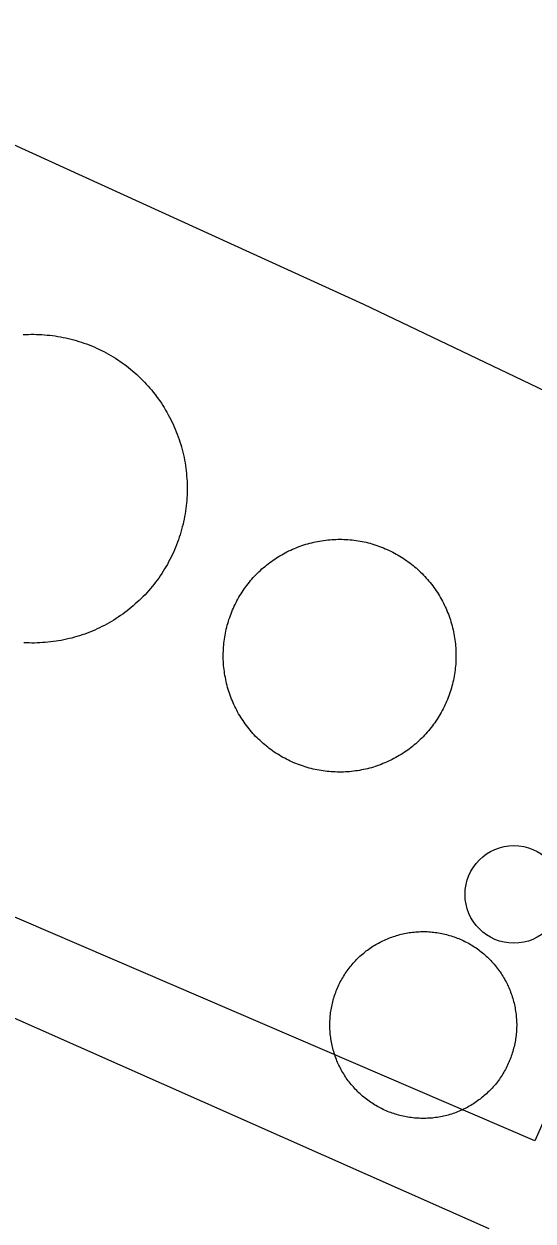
# Model space of a CAD drawing. Extents: x 3683613 to 3738215, y 469626 to 495384.
# Drawn here: x 3700416.6 to 3700472.5, y 478455.4 to 478586.9 of the extents above; entities that cross this region are included whole.
import ezdxf

# ---------------------------------------------------------------- set-up
doc = ezdxf.new("R2010")
doc.units = 0
for name, color, linetype in [('V-DOMW-TANK', 7, 'Continuous'), ('V-ROAD-CNTR', 7, 'Continuous'), ('V-UTIL-LINE', 7, 'Continuous')]:
    doc.layers.add(name, color=color, linetype=linetype)

msp = doc.modelspace()

# ---------------------------------------------------------------- linework, layer by layer
at = {"layer": 'V-DOMW-TANK'}
for points in [[(3700416.49, 478552.79), (3700416.78, 478552.81), (3700417.08, 478552.82), (3700417.37, 478552.83), (3700417.67, 478552.83), (3700417.96, 478552.82), (3700418.26, 478552.81), (3700418.56, 478552.8), (3700418.85, 478552.78), (3700419.15, 478552.75), (3700419.44, 478552.72), (3700419.73, 478552.69), (3700420.03, 478552.65)], [(3700420.03, 478552.65), (3700420.32, 478552.6), (3700420.61, 478552.55), (3700420.9, 478552.49), (3700421.19, 478552.43), (3700421.48, 478552.37), (3700421.77, 478552.3), (3700422.05, 478552.22), (3700422.34, 478552.14), (3700422.62, 478552.05), (3700422.91, 478551.97), (3700423.18, 478551.87), (3700423.46, 478551.77), (3700423.74, 478551.66), (3700424.01, 478551.55), (3700424.29, 478551.44), (3700424.56, 478551.32), (3700424.82, 478551.19), (3700425.09, 478551.06), (3700425.35, 478550.93), (3700425.62, 478550.79), (3700425.88, 478550.65), (3700426.13, 478550.5), (3700426.39, 478550.35), (3700426.64, 478550.19), (3700426.89, 478550.03), (3700427.13, 478549.87), (3700427.37, 478549.7), (3700427.61, 478549.53), (3700427.85, 478549.35), (3700428.08, 478549.17), (3700428.31, 478548.98), (3700428.54, 478548.79), (3700428.77, 478548.6), (3700428.99, 478548.4), (3700429.2, 478548.2), (3700429.42, 478547.99), (3700429.62, 478547.79), (3700429.83, 478547.58), (3700430.03, 478547.36), (3700430.23, 478547.14), (3700430.43, 478546.91), (3700430.62, 478546.69), (3700430.8, 478546.46), (3700430.99, 478546.23), (3700431.16, 478545.99), (3700431.34, 478545.75), (3700431.51, 478545.51), (3700431.68, 478545.27), (3700431.84, 478545.02), (3700431.99, 478544.77), (3700432.15, 478544.51), (3700432.3, 478544.26), (3700432.44, 478544), (3700432.58, 478543.74), (3700432.71, 478543.48), (3700432.85, 478543.21), (3700432.97, 478542.94), (3700433.09, 478542.67), (3700433.21, 478542.4), (3700433.32, 478542.13), (3700433.43, 478541.85), (3700433.53, 478541.57), (3700433.63, 478541.29), (3700433.72, 478541.01), (3700433.81, 478540.73), (3700433.89, 478540.45), (3700433.96, 478540.16), (3700434.04, 478539.87), (3700434.1, 478539.58), (3700434.17, 478539.29), (3700434.22, 478539), (3700434.28, 478538.71), (3700434.32, 478538.42), (3700434.36, 478538.13), (3700434.4, 478537.83), (3700434.43, 478537.54), (3700434.46, 478537.24), (3700434.48, 478536.95), (3700434.5, 478536.65), (3700434.51, 478536.36), (3700434.51, 478536.06), (3700434.51, 478535.77), (3700434.51, 478535.47), (3700434.5, 478535.17), (3700434.48, 478534.88), (3700434.47, 478534.59), (3700434.44, 478534.29), (3700434.41, 478533.99), (3700434.37, 478533.7), (3700434.33, 478533.41), (3700434.29, 478533.12), (3700434.23, 478532.82), (3700434.18, 478532.53), (3700434.12, 478532.24), (3700434.06, 478531.96), (3700433.98, 478531.67), (3700433.91, 478531.38), (3700433.83, 478531.1), (3700433.74, 478530.81), (3700433.65, 478530.53)], [(3700433.65, 478530.53), (3700433.56, 478530.25), (3700433.46, 478529.98), (3700433.35, 478529.7), (3700433.24, 478529.42), (3700433.12, 478529.15), (3700433, 478528.88), (3700432.88, 478528.61), (3700432.75, 478528.35), (3700432.62, 478528.08), (3700432.48, 478527.82), (3700432.34, 478527.56), (3700432.19, 478527.3), (3700432.04, 478527.05), (3700431.88, 478526.8), (3700431.72, 478526.55), (3700431.56, 478526.3), (3700431.39, 478526.06), (3700431.21, 478525.82), (3700431.04, 478525.59), (3700430.85, 478525.35), (3700430.67, 478525.12), (3700430.48, 478524.89), (3700430.28, 478524.67), (3700430.09, 478524.45), (3700429.89, 478524.23), (3700429.68, 478524.02), (3700429.47, 478523.81), (3700429.26, 478523.6), (3700429.04, 478523.4), (3700428.82, 478523.21), (3700428.6, 478523.01), (3700428.38, 478522.82), (3700428.15, 478522.63), (3700427.91, 478522.45), (3700427.68, 478522.27), (3700427.44, 478522.1), (3700427.2, 478521.93), (3700426.95, 478521.76), (3700426.7, 478521.6), (3700426.45, 478521.44), (3700426.2, 478521.29), (3700425.94, 478521.14), (3700425.69, 478520.99), (3700425.42, 478520.85), (3700425.16, 478520.72), (3700424.9, 478520.59), (3700424.63, 478520.46), (3700424.36, 478520.34), (3700424.09, 478520.23), (3700423.81, 478520.12), (3700423.54, 478520.01), (3700423.26, 478519.91), (3700422.98, 478519.81), (3700422.7, 478519.72), (3700422.41, 478519.63), (3700422.13, 478519.55), (3700421.84, 478519.47), (3700421.56, 478519.4), (3700421.27, 478519.33), (3700420.98, 478519.27), (3700420.69, 478519.21), (3700420.4, 478519.16), (3700420.11, 478519.11), (3700419.81, 478519.07), (3700419.52, 478519.04), (3700419.23, 478519), (3700418.93, 478518.98), (3700418.64, 478518.96), (3700418.34, 478518.94), (3700418.04, 478518.93), (3700417.75, 478518.92), (3700417.45, 478518.92), (3700417.16, 478518.93), (3700416.86, 478518.94), (3700416.57, 478518.95)], [(3700442.09, 478526.43), (3700442.25, 478526.59), (3700442.4, 478526.75), (3700442.57, 478526.9), (3700442.73, 478527.05), (3700442.9, 478527.2), (3700443.07, 478527.34), (3700443.24, 478527.48), (3700443.42, 478527.62), (3700443.59, 478527.76), (3700443.77, 478527.89), (3700443.96, 478528.02), (3700444.14, 478528.14), (3700444.33, 478528.27), (3700444.51, 478528.39), (3700444.7, 478528.5), (3700444.9, 478528.61), (3700445.09, 478528.72), (3700445.29, 478528.83), (3700445.48, 478528.93), (3700445.69, 478529.03), (3700445.89, 478529.13), (3700446.09, 478529.22), (3700446.29, 478529.31), (3700446.5, 478529.39), (3700446.71, 478529.47), (3700446.92, 478529.55), (3700447.13, 478529.62), (3700447.34, 478529.7), (3700447.55, 478529.76), (3700447.77, 478529.83), (3700447.98, 478529.89), (3700448.2, 478529.94), (3700448.42, 478529.99), (3700448.63, 478530.04), (3700448.85, 478530.08), (3700449.07, 478530.12), (3700449.29, 478530.16), (3700449.51, 478530.19), (3700449.73, 478530.22), (3700449.96, 478530.25), (3700450.18, 478530.27), (3700450.4, 478530.28), (3700450.62, 478530.3), (3700450.84, 478530.3), (3700451.07, 478530.31), (3700451.29, 478530.31), (3700451.51, 478530.31), (3700451.74, 478530.3), (3700451.96, 478530.29), (3700452.18, 478530.28), (3700452.41, 478530.26), (3700452.63, 478530.24), (3700452.85, 478530.21), (3700453.07, 478530.18), (3700453.29, 478530.15), (3700453.51, 478530.11), (3700453.73, 478530.07), (3700453.95, 478530.03), (3700454.17, 478529.98), (3700454.38, 478529.92)], [(3700454.38, 478529.92), (3700454.6, 478529.87), (3700454.81, 478529.81), (3700455.03, 478529.74), (3700455.24, 478529.68), (3700455.45, 478529.6), (3700455.66, 478529.53), (3700455.87, 478529.45), (3700456.08, 478529.37), (3700456.28, 478529.28), (3700456.49, 478529.19), (3700456.69, 478529.1), (3700456.89, 478529), (3700457.09, 478528.9), (3700457.29, 478528.8), (3700457.49, 478528.69), (3700457.68, 478528.58), (3700457.87, 478528.47), (3700458.06, 478528.35), (3700458.25, 478528.23), (3700458.43, 478528.11), (3700458.62, 478527.98), (3700458.8, 478527.85), (3700458.98, 478527.72), (3700459.16, 478527.58), (3700459.33, 478527.44), (3700459.5, 478527.3), (3700459.67, 478527.16), (3700459.84, 478527.01), (3700460, 478526.86), (3700460.16, 478526.7), (3700460.32, 478526.54), (3700460.48, 478526.39), (3700460.63, 478526.22), (3700460.78, 478526.06), (3700460.93, 478525.89), (3700461.07, 478525.72), (3700461.21, 478525.55), (3700461.35, 478525.37), (3700461.49, 478525.2), (3700461.62, 478525.02), (3700461.75, 478524.84), (3700461.88, 478524.65), (3700462, 478524.46), (3700462.12, 478524.28), (3700462.23, 478524.09), (3700462.35, 478523.89), (3700462.46, 478523.7), (3700462.56, 478523.5), (3700462.66, 478523.3), (3700462.76, 478523.1), (3700462.86, 478522.9), (3700462.95, 478522.7), (3700463.04, 478522.5), (3700463.12, 478522.29), (3700463.21, 478522.08), (3700463.28, 478521.87), (3700463.36, 478521.66), (3700463.43, 478521.45), (3700463.49, 478521.24), (3700463.56, 478521.02), (3700463.62, 478520.81), (3700463.67, 478520.59), (3700463.72, 478520.37), (3700463.77, 478520.16), (3700463.81, 478519.94), (3700463.85, 478519.72), (3700463.89, 478519.5), (3700463.92, 478519.28), (3700463.95, 478519.05), (3700463.98, 478518.83), (3700464, 478518.61), (3700464.02, 478518.39), (3700464.02, 478518.17), (3700464.04, 478517.94), (3700464.04, 478517.72), (3700464.04, 478517.5), (3700464.04, 478517.27), (3700464.03, 478517.05), (3700464.02, 478516.83), (3700464.01, 478516.61), (3700463.99, 478516.38), (3700463.97, 478516.16), (3700463.94, 478515.94), (3700463.91, 478515.72), (3700463.88, 478515.5), (3700463.84, 478515.28), (3700463.8, 478515.06), (3700463.76, 478514.84), (3700463.71, 478514.62), (3700463.66, 478514.41), (3700463.6, 478514.19), (3700463.54, 478513.98), (3700463.47, 478513.76), (3700463.41, 478513.55), (3700463.34, 478513.34), (3700463.26, 478513.13), (3700463.18, 478512.92), (3700463.1, 478512.71), (3700463.02, 478512.5), (3700462.93, 478512.3)], [(3700444.09, 478506.95), (3700443.9, 478507.08), (3700443.72, 478507.21), (3700443.54, 478507.34), (3700443.37, 478507.48), (3700443.19, 478507.61), (3700443.02, 478507.76), (3700442.85, 478507.9), (3700442.68, 478508.05), (3700442.52, 478508.2), (3700442.36, 478508.36), (3700442.2, 478508.51), (3700442.04, 478508.67), (3700441.89, 478508.83), (3700441.74, 478509), (3700441.59, 478509.16), (3700441.45, 478509.34), (3700441.31, 478509.51), (3700441.17, 478509.68), (3700441.03, 478509.86), (3700440.9, 478510.04), (3700440.77, 478510.22), (3700440.65, 478510.41), (3700440.52, 478510.59), (3700440.4, 478510.78), (3700440.29, 478510.97), (3700440.17, 478511.16), (3700440.06, 478511.36), (3700439.96, 478511.56), (3700439.86, 478511.75), (3700439.76, 478511.95), (3700439.66, 478512.16), (3700439.57, 478512.36), (3700439.48, 478512.56), (3700439.39, 478512.77), (3700439.32, 478512.98), (3700439.24, 478513.19), (3700439.16, 478513.4), (3700439.09, 478513.61), (3700439.03, 478513.82), (3700438.96, 478514.04), (3700438.9, 478514.25), (3700438.85, 478514.47), (3700438.8, 478514.68), (3700438.75, 478514.9), (3700438.71, 478515.12), (3700438.67, 478515.34), (3700438.63, 478515.56), (3700438.6, 478515.78), (3700438.57, 478516), (3700438.54, 478516.23), (3700438.52, 478516.45), (3700438.51, 478516.67), (3700438.49, 478516.89), (3700438.48, 478517.11), (3700438.48, 478517.34), (3700438.48, 478517.56), (3700438.48, 478517.78), (3700438.49, 478518.01), (3700438.5, 478518.23), (3700438.51, 478518.45), (3700438.53, 478518.67), (3700438.55, 478518.9), (3700438.58, 478519.12), (3700438.6, 478519.34), (3700438.64, 478519.56), (3700438.68, 478519.78), (3700438.72, 478520), (3700438.76, 478520.22), (3700438.81, 478520.44), (3700438.87, 478520.65), (3700438.92, 478520.87), (3700438.98, 478521.08), (3700439.05, 478521.3), (3700439.11, 478521.51), (3700439.19, 478521.72), (3700439.26, 478521.93), (3700439.34, 478522.14), (3700439.42, 478522.34), (3700439.51, 478522.55), (3700439.59, 478522.76), (3700439.69, 478522.96), (3700439.79, 478523.16), (3700439.89, 478523.36), (3700439.99, 478523.56), (3700440.1, 478523.75), (3700440.21, 478523.95), (3700440.32, 478524.14), (3700440.44, 478524.33), (3700440.56, 478524.52), (3700440.68, 478524.7), (3700440.81, 478524.89), (3700440.94, 478525.07), (3700441.07, 478525.25), (3700441.21, 478525.42), (3700441.35, 478525.6), (3700441.49, 478525.77), (3700441.63, 478525.94), (3700441.78, 478526.11), (3700441.93, 478526.27), (3700442.09, 478526.43)], [(3700462.93, 478512.3), (3700462.83, 478512.1), (3700462.73, 478511.9), (3700462.63, 478511.7), (3700462.53, 478511.5), (3700462.43, 478511.3), (3700462.31, 478511.11), (3700462.2, 478510.92), (3700462.08, 478510.73), (3700461.96, 478510.54), (3700461.84, 478510.35), (3700461.71, 478510.17), (3700461.58, 478509.99), (3700461.45, 478509.81), (3700461.31, 478509.63), (3700461.17, 478509.46), (3700461.03, 478509.29), (3700460.89, 478509.12), (3700460.74, 478508.95), (3700460.59, 478508.79), (3700460.43, 478508.63), (3700460.28, 478508.47), (3700460.12, 478508.31), (3700459.96, 478508.16), (3700459.79, 478508.01), (3700459.62, 478507.86), (3700459.45, 478507.72), (3700459.28, 478507.57), (3700459.11, 478507.44), (3700458.93, 478507.3), (3700458.75, 478507.17), (3700458.57, 478507.04), (3700458.38, 478506.92), (3700458.2, 478506.79), (3700458.01, 478506.67), (3700457.82, 478506.56), (3700457.62, 478506.44), (3700457.43, 478506.33), (3700457.23, 478506.23), (3700457.04, 478506.12), (3700456.83, 478506.03), (3700456.63, 478505.93), (3700456.43, 478505.84), (3700456.23, 478505.75), (3700456.02, 478505.67), (3700455.81, 478505.58), (3700455.6, 478505.51), (3700455.39, 478505.43), (3700455.18, 478505.36), (3700454.97, 478505.29), (3700454.75, 478505.23), (3700454.54, 478505.17), (3700454.32, 478505.12), (3700454.1, 478505.07), (3700453.89, 478505.02), (3700453.67, 478504.98), (3700453.45, 478504.93), (3700453.23, 478504.9), (3700453.01, 478504.87), (3700452.79, 478504.84), (3700452.56, 478504.81), (3700452.34, 478504.79), (3700452.12, 478504.78), (3700451.9, 478504.76), (3700451.68, 478504.75), (3700451.45, 478504.75), (3700451.23, 478504.75), (3700451.01, 478504.75), (3700450.78, 478504.76), (3700450.56, 478504.77), (3700450.34, 478504.78), (3700450.12, 478504.8), (3700449.89, 478504.82), (3700449.67, 478504.85), (3700449.45, 478504.88), (3700449.23, 478504.91), (3700449.01, 478504.95), (3700448.79, 478504.99), (3700448.57, 478505.03), (3700448.35, 478505.08), (3700448.14, 478505.13), (3700447.92, 478505.19), (3700447.71, 478505.25), (3700447.49, 478505.31), (3700447.28, 478505.38), (3700447.07, 478505.45), (3700446.86, 478505.53), (3700446.65, 478505.61), (3700446.44, 478505.69), (3700446.24, 478505.77), (3700446.03, 478505.86), (3700445.83, 478505.96), (3700445.63, 478506.05), (3700445.43, 478506.16), (3700445.23, 478506.26), (3700445.04, 478506.36), (3700444.84, 478506.47), (3700444.65, 478506.59), (3700444.46, 478506.71), (3700444.27, 478506.83), (3700444.09, 478506.95)], [(3700453.5, 478484.52), (3700453.64, 478484.64), (3700453.77, 478484.76), (3700453.91, 478484.87), (3700454.05, 478484.98), (3700454.19, 478485.1), (3700454.33, 478485.2), (3700454.48, 478485.31), (3700454.62, 478485.41), (3700454.77, 478485.51), (3700454.92, 478485.61), (3700455.07, 478485.7), (3700455.23, 478485.8), (3700455.38, 478485.89), (3700455.54, 478485.97), (3700455.7, 478486.06), (3700455.86, 478486.14), (3700456.02, 478486.22), (3700456.18, 478486.29), (3700456.34, 478486.37), (3700456.51, 478486.44), (3700456.67, 478486.5), (3700456.84, 478486.57), (3700457.01, 478486.63), (3700457.18, 478486.69), (3700457.35, 478486.74), (3700457.52, 478486.8), (3700457.69, 478486.85), (3700457.87, 478486.89), (3700458.04, 478486.94), (3700458.21, 478486.98), (3700458.39, 478487.01), (3700458.56, 478487.05), (3700458.74, 478487.08), (3700458.92, 478487.11), (3700459.09, 478487.13), (3700459.27, 478487.16), (3700459.45, 478487.17), (3700459.63, 478487.19), (3700459.81, 478487.2), (3700459.98, 478487.21), (3700460.16, 478487.22), (3700460.34, 478487.22), (3700460.52, 478487.22), (3700460.7, 478487.22), (3700460.88, 478487.22), (3700461.06, 478487.21), (3700461.24, 478487.19), (3700461.42, 478487.18), (3700461.59, 478487.16), (3700461.77, 478487.14), (3700461.95, 478487.11), (3700462.12, 478487.09), (3700462.3, 478487.05), (3700462.48, 478487.02), (3700462.65, 478486.98), (3700462.83, 478486.94), (3700463, 478486.9), (3700463.17, 478486.85), (3700463.35, 478486.8), (3700463.52, 478486.75)], [(3700463.52, 478486.75), (3700463.69, 478486.7), (3700463.86, 478486.64), (3700464.02, 478486.58), (3700464.19, 478486.52), (3700464.36, 478486.45), (3700464.52, 478486.38), (3700464.69, 478486.31), (3700464.85, 478486.23), (3700465.01, 478486.15), (3700465.17, 478486.07), (3700465.33, 478485.99), (3700465.48, 478485.9), (3700465.64, 478485.81), (3700465.79, 478485.72), (3700465.95, 478485.62), (3700466.1, 478485.53), (3700466.25, 478485.43), (3700466.39, 478485.33), (3700466.54, 478485.22), (3700466.68, 478485.11), (3700466.82, 478485), (3700466.96, 478484.89), (3700467.1, 478484.77), (3700467.23, 478484.66), (3700467.37, 478484.54), (3700467.5, 478484.42), (3700467.63, 478484.29), (3700467.75, 478484.17), (3700467.88, 478484.04), (3700468, 478483.91), (3700468.12, 478483.77), (3700468.24, 478483.64), (3700468.35, 478483.5), (3700468.47, 478483.36), (3700468.58, 478483.22), (3700468.68, 478483.08), (3700468.79, 478482.93), (3700468.89, 478482.79), (3700468.99, 478482.64), (3700469.09, 478482.49), (3700469.18, 478482.34), (3700469.28, 478482.18), (3700469.37, 478482.03), (3700469.46, 478481.87), (3700469.54, 478481.71), (3700469.62, 478481.55), (3700469.7, 478481.4), (3700469.78, 478481.23), (3700469.85, 478481.07), (3700469.92, 478480.9), (3700469.99, 478480.74), (3700470.05, 478480.57), (3700470.11, 478480.4), (3700470.17, 478480.23), (3700470.23, 478480.06), (3700470.28, 478479.89), (3700470.33, 478479.72), (3700470.38, 478479.55), (3700470.42, 478479.37), (3700470.46, 478479.2), (3700470.5, 478479.02), (3700470.53, 478478.85), (3700470.56, 478478.67), (3700470.59, 478478.49), (3700470.62, 478478.32), (3700470.64, 478478.14), (3700470.66, 478477.96), (3700470.67, 478477.78), (3700470.69, 478477.61), (3700470.7, 478477.43), (3700470.7, 478477.25), (3700470.71, 478477.07), (3700470.71, 478476.89), (3700470.7, 478476.71), (3700470.7, 478476.53), (3700470.69, 478476.35), (3700470.68, 478476.17), (3700470.66, 478476), (3700470.64, 478475.82), (3700470.62, 478475.64), (3700470.6, 478475.46), (3700470.57, 478475.29), (3700470.54, 478475.11), (3700470.5, 478474.93), (3700470.47, 478474.76), (3700470.43, 478474.58), (3700470.38, 478474.41), (3700470.34, 478474.24), (3700470.29, 478474.07), (3700470.23, 478473.89), (3700470.18, 478473.72), (3700470.12, 478473.55), (3700470.06, 478473.39), (3700470, 478473.22), (3700469.93, 478473.05), (3700469.86, 478472.89), (3700469.79, 478472.73), (3700469.71, 478472.56), (3700469.63, 478472.4), (3700469.55, 478472.24)], [(3700454.21, 478468.82), (3700454.07, 478468.93), (3700453.93, 478469.04), (3700453.79, 478469.15), (3700453.66, 478469.27), (3700453.52, 478469.39), (3700453.39, 478469.51), (3700453.27, 478469.64), (3700453.14, 478469.76), (3700453.02, 478469.89), (3700452.89, 478470.02), (3700452.77, 478470.16), (3700452.66, 478470.29), (3700452.54, 478470.43), (3700452.43, 478470.57), (3700452.32, 478470.71), (3700452.21, 478470.85), (3700452.1, 478470.99), (3700452, 478471.14), (3700451.9, 478471.29), (3700451.8, 478471.44), (3700451.71, 478471.59), (3700451.61, 478471.74), (3700451.52, 478471.9), (3700451.44, 478472.06), (3700451.35, 478472.21), (3700451.27, 478472.37), (3700451.19, 478472.54), (3700451.12, 478472.7), (3700451.04, 478472.86), (3700450.97, 478473.02), (3700450.91, 478473.19), (3700450.84, 478473.36), (3700450.78, 478473.53), (3700450.72, 478473.7), (3700450.67, 478473.87), (3700450.61, 478474.04), (3700450.56, 478474.21), (3700450.52, 478474.38), (3700450.47, 478474.56), (3700450.43, 478474.73), (3700450.4, 478474.91), (3700450.36, 478475.08), (3700450.33, 478475.26), (3700450.3, 478475.43), (3700450.28, 478475.61), (3700450.25, 478475.79), (3700450.24, 478475.97), (3700450.22, 478476.15), (3700450.21, 478476.32), (3700450.2, 478476.5), (3700450.19, 478476.68), (3700450.19, 478476.86), (3700450.19, 478477.04), (3700450.19, 478477.22), (3700450.2, 478477.4), (3700450.21, 478477.58), (3700450.22, 478477.76), (3700450.23, 478477.93), (3700450.25, 478478.11), (3700450.27, 478478.29), (3700450.3, 478478.47), (3700450.33, 478478.64), (3700450.36, 478478.82), (3700450.39, 478479), (3700450.43, 478479.17), (3700450.47, 478479.34), (3700450.51, 478479.52), (3700450.56, 478479.69), (3700450.6, 478479.86), (3700450.66, 478480.04), (3700450.71, 478480.21), (3700450.77, 478480.38), (3700450.83, 478480.54), (3700450.9, 478480.71), (3700450.96, 478480.88), (3700451.03, 478481.04), (3700451.1, 478481.21), (3700451.18, 478481.37), (3700451.26, 478481.53), (3700451.34, 478481.69), (3700451.42, 478481.85), (3700451.51, 478482), (3700451.6, 478482.16), (3700451.69, 478482.31), (3700451.79, 478482.46), (3700451.88, 478482.61), (3700451.98, 478482.76), (3700452.08, 478482.91), (3700452.19, 478483.06), (3700452.3, 478483.2), (3700452.41, 478483.34), (3700452.52, 478483.48), (3700452.63, 478483.62), (3700452.75, 478483.75), (3700452.88, 478483.89), (3700452.99, 478484.02), (3700453.12, 478484.15), (3700453.24, 478484.27), (3700453.37, 478484.4), (3700453.5, 478484.52)], [(3700469.55, 478472.24), (3700469.47, 478472.08), (3700469.38, 478471.92), (3700469.29, 478471.77), (3700469.2, 478471.61), (3700469.11, 478471.46), (3700469.01, 478471.31), (3700468.91, 478471.17), (3700468.81, 478471.02), (3700468.7, 478470.87), (3700468.59, 478470.73), (3700468.48, 478470.59), (3700468.37, 478470.45), (3700468.26, 478470.31), (3700468.14, 478470.18), (3700468.02, 478470.04), (3700467.9, 478469.91), (3700467.77, 478469.79), (3700467.65, 478469.66), (3700467.52, 478469.54), (3700467.39, 478469.41), (3700467.25, 478469.29), (3700467.12, 478469.17), (3700466.98, 478469.06), (3700466.84, 478468.95), (3700466.7, 478468.83), (3700466.56, 478468.73), (3700466.42, 478468.62), (3700466.27, 478468.52), (3700466.12, 478468.42), (3700465.97, 478468.32), (3700465.82, 478468.22), (3700465.67, 478468.13), (3700465.51, 478468.04), (3700465.35, 478467.96), (3700465.2, 478467.87), (3700465.04, 478467.79), (3700464.88, 478467.71), (3700464.71, 478467.63), (3700464.55, 478467.56), (3700464.38, 478467.49), (3700464.22, 478467.42), (3700464.05, 478467.36), (3700463.88, 478467.3), (3700463.72, 478467.24), (3700463.55, 478467.18), (3700463.37, 478467.13), (3700463.2, 478467.08), (3700463.03, 478467.04), (3700462.86, 478466.99), (3700462.68, 478466.95), (3700462.51, 478466.91), (3700462.33, 478466.88), (3700462.15, 478466.85), (3700461.98, 478466.82), (3700461.8, 478466.79), (3700461.62, 478466.77), (3700461.45, 478466.75), (3700461.27, 478466.74), (3700461.09, 478466.73), (3700460.91, 478466.72), (3700460.73, 478466.71), (3700460.55, 478466.71), (3700460.37, 478466.71), (3700460.19, 478466.71), (3700460.01, 478466.72), (3700459.83, 478466.72), (3700459.66, 478466.73), (3700459.48, 478466.75), (3700459.3, 478466.77), (3700459.12, 478466.79), (3700458.94, 478466.82), (3700458.77, 478466.84), (3700458.59, 478466.87), (3700458.42, 478466.91), (3700458.24, 478466.95), (3700458.06, 478466.98), (3700457.89, 478467.03), (3700457.72, 478467.08), (3700457.55, 478467.12), (3700457.38, 478467.17), (3700457.21, 478467.23), (3700457.04, 478467.29), (3700456.87, 478467.35), (3700456.7, 478467.41), (3700456.53, 478467.48), (3700456.37, 478467.55), (3700456.21, 478467.62), (3700456.04, 478467.7), (3700455.88, 478467.78), (3700455.72, 478467.86), (3700455.56, 478467.94), (3700455.41, 478468.03), (3700455.25, 478468.12), (3700455.1, 478468.21), (3700454.95, 478468.3), (3700454.8, 478468.4), (3700454.65, 478468.5), (3700454.5, 478468.6), (3700454.35, 478468.71), (3700454.21, 478468.82)]]:
    msp.add_lwpolyline(points, dxfattribs=at)
msp.add_circle((3700470.4, 478491.31), 5.36, dxfattribs=at)
at = {"layer": 'V-ROAD-CNTR'}
msp.add_lwpolyline([(3700358.17, 478599.81), (3700453.89, 478556.14), (3700559.51, 478505.64)], dxfattribs=at)
at = {"layer": 'V-UTIL-LINE'}
for points in [[(3700554.48, 478817.02), (3700536.45, 478773.88), (3700525.83, 478749.97), (3700587.17, 478719.88), (3700545.14, 478631.61), (3700500.63, 478649.89), (3700496.91, 478641.37), (3700542.81, 478621.74), (3700472.71, 478464.23), (3700336.4, 478522.85)], [(3700370.74, 478131.4), (3700415.35, 478230.91), (3700238.56, 478313.05), (3700332.4, 478514.6), (3700467.65, 478454.6)]]:
    msp.add_lwpolyline(points, dxfattribs=at)

doc.saveas('drawing.dxf')
